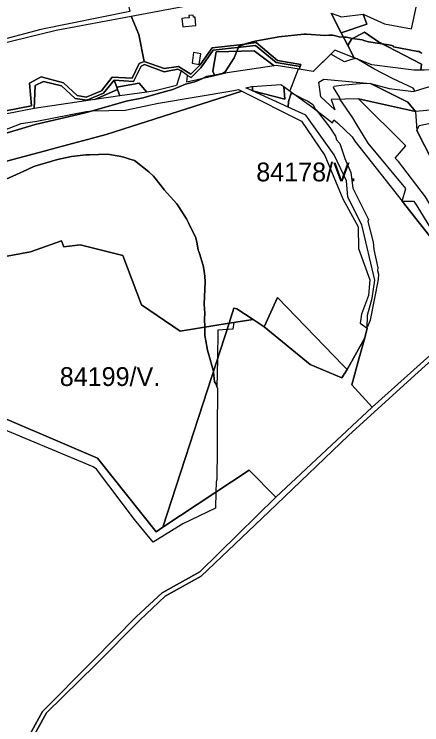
# Model space of a CAD drawing. Extents: x -477304 to -465429, y -1159113 to -1149210.
# Drawn here: x -467676 to -467350, y -1156781 to -1156214 of the extents above; entities that cross this region are included whole.
import ezdxf

# ---------------------------------------------------------------- set-up
doc = ezdxf.new("R2010")
doc.units = 0
for name, color, linetype in [('BPEJ_s', 7, 'Continuous'), ('PUPFL_s', 7, 'Continuous'), ('trav_porost_s', 7, 'Continuous'), ('voda_s', 7, 'Continuous')]:
    doc.layers.add(name, color=color, linetype=linetype)

msp = doc.modelspace()

# ---------------------------------------------------------------- linework, layer by layer
at = {"layer": 'BPEJ_s'}
for points in [[(-467350, -1156244.76), (-467351.02, -1156244.24), (-467352.13, -1156243.68), (-467353.33, -1156243.47), (-467360.28, -1156242.16), (-467372.63, -1156239.85), (-467373.06, -1156238.99), (-467376.48, -1156238.14), (-467382.06, -1156237.33), (-467385.5, -1156236.83), (-467392.7, -1156235.79), (-467395.75, -1156234.94), (-467397.84, -1156234.36), (-467405.41, -1156233.06), (-467410.64, -1156232.16), (-467412.61, -1156232.09), (-467416.19, -1156231.95), (-467420.12, -1156230.75), (-467421.1, -1156230.45), (-467424.29, -1156230.56), (-467427.72, -1156230.67), (-467442.11, -1156229.67), (-467443.09, -1156229.6), (-467444.42, -1156229.73), (-467464.44, -1156231.73), (-467483.31, -1156235.4), (-467486.44, -1156236), (-467490.99, -1156237.52), (-467491.35, -1156237.64), (-467495.21, -1156238.93), (-467496.06, -1156238.96), (-467496.58, -1156240.24), (-467497.85, -1156243.36), (-467500, -1156248.62), (-467507.27, -1156259.83), (-467509.39, -1156261.1), (-467515.79, -1156262.38), (-467522.08, -1156263.64), (-467525.95, -1156265.31), (-467531.38, -1156267.65), (-467539, -1156269.56), (-467549.15, -1156273.79), (-467560.73, -1156277.09), (-467572.83, -1156280.55), (-467586.36, -1156283.3), (-467613.17, -1156290.84), (-467613.23, -1156290.86), (-467620.2, -1156292.82), (-467659.11, -1156301.91), (-467693.16, -1156311.85)], [(-467586.36, -1156283.3), (-467572.83, -1156280.55), (-467560.73, -1156277.09), (-467549.15, -1156273.79), (-467539, -1156269.56), (-467531.38, -1156267.65), (-467525.95, -1156265.31), (-467522.08, -1156263.64), (-467515.79, -1156262.38), (-467509.39, -1156261.1), (-467507.27, -1156259.83), (-467500, -1156248.62), (-467497.85, -1156243.36), (-467496.58, -1156240.24), (-467496.06, -1156238.96), (-467495.21, -1156238.93), (-467491.35, -1156237.64), (-467490.99, -1156237.52), (-467486.44, -1156236), (-467483.31, -1156235.4), (-467464.44, -1156231.73), (-467444.42, -1156229.73), (-467443.09, -1156229.6), (-467442.11, -1156229.67), (-467427.72, -1156230.67), (-467424.29, -1156230.56), (-467421.1, -1156230.45), (-467420.12, -1156230.75), (-467416.19, -1156231.95), (-467412.61, -1156232.09), (-467410.64, -1156232.16), (-467405.41, -1156233.06), (-467397.84, -1156234.36), (-467395.75, -1156234.94), (-467392.7, -1156235.79), (-467385.5, -1156236.83), (-467382.06, -1156237.33), (-467376.48, -1156238.14), (-467373.06, -1156238.99), (-467372.63, -1156239.85), (-467360.28, -1156242.16), (-467353.33, -1156243.47), (-467352.13, -1156243.68), (-467351.02, -1156244.24), (-467350, -1156244.76)], [(-467334.01, -1156403.19), (-467365.74, -1156363), (-467362.79, -1156352.93), (-467392.92, -1156316.72), (-467402.49, -1156300.94), (-467405.09, -1156296.64), (-467415.26, -1156281.8), (-467415.33, -1156281.7), (-467415.76, -1156279.99), (-467420.67, -1156272.3), (-467420.03, -1156271.24), (-467414.48, -1156270.38), (-467396.55, -1156268.89), (-467391.22, -1156268.98), (-467376.26, -1156273.01), (-467356.71, -1156275.48), (-467355.84, -1156275.21), (-467355.98, -1156274.44), (-467357.05, -1156272.73), (-467373.06, -1156265.47), (-467388.43, -1156257.36), (-467401.46, -1156249.58), (-467401.6, -1156249.53), (-467401.83, -1156249.44), (-467402.51, -1156249.35), (-467403.38, -1156249.24), (-467407.81, -1156250.57), (-467411.92, -1156251.81), (-467416.64, -1156249.16), (-467422.82, -1156245.68), (-467436.82, -1156259.45), (-467448.09, -1156257.68), (-467448.93, -1156257.55), (-467455.52, -1156275.04), (-467454.13, -1156276.02), (-467454.4, -1156276.82), (-467453.93, -1156277.04), (-467453.56, -1156277.21), (-467450.18, -1156278.81), (-467443.98, -1156281.75), (-467441.39, -1156282.98), (-467437.11, -1156285.97), (-467435.19, -1156289.38), (-467434.84, -1156289.84), (-467434.6, -1156290.16), (-467423.66, -1156304.33), (-467419.18, -1156311.16), (-467418.16, -1156314.1), (-467415.55, -1156317.14), (-467411.49, -1156329.1), (-467406.8, -1156340.2), (-467405.09, -1156352.8), (-467392.7, -1156377.78), (-467393.13, -1156379.28), (-467389.07, -1156395.72), (-467388.43, -1156401.7), (-467385.23, -1156416.22), (-467385.44, -1156418.56), (-467384.59, -1156421.34), (-467385.01, -1156425.61), (-467391.42, -1156458.07), (-467392.92, -1156462.12), (-467393.67, -1156463.29), (-467394.23, -1156464.16), (-467393.7, -1156464.53), (-467395.72, -1156472.23), (-467409.82, -1156497.39), (-467412.91, -1156494.21), (-467465.49, -1156440.05), (-467476.17, -1156463.36), (-467484.98, -1156457.56), (-467500.36, -1156460.01), (-467501.07, -1156465.36), (-467504.93, -1156465.59), (-467505.73, -1156465.64), (-467513.09, -1156466.07), (-467513.46, -1156489.47), (-467513.81, -1156511.24), (-467514.46, -1156509.15), (-467515.73, -1156507.46), (-467516.66, -1156499.32), (-467516.79, -1156498.15), (-467520.19, -1156485.75), (-467521.22, -1156482)], [(-467334.01, -1156403.19), (-467365.74, -1156363), (-467362.79, -1156352.93), (-467392.92, -1156316.72), (-467402.49, -1156300.94), (-467405.09, -1156296.64), (-467415.26, -1156281.8), (-467415.33, -1156281.7), (-467415.76, -1156279.99), (-467420.67, -1156272.3), (-467420.03, -1156271.24), (-467414.48, -1156270.38), (-467396.55, -1156268.89), (-467391.22, -1156268.98), (-467376.26, -1156273.01), (-467356.71, -1156275.48), (-467355.84, -1156275.21), (-467355.98, -1156274.44), (-467357.05, -1156272.73), (-467373.06, -1156265.47), (-467388.43, -1156257.36), (-467401.46, -1156249.58), (-467401.6, -1156249.53), (-467401.83, -1156249.44), (-467402.51, -1156249.35), (-467403.38, -1156249.24), (-467407.81, -1156250.57), (-467411.92, -1156251.81), (-467416.64, -1156249.16), (-467422.82, -1156245.68), (-467436.82, -1156259.45), (-467448.09, -1156257.68), (-467448.93, -1156257.55), (-467455.52, -1156275.04), (-467454.13, -1156276.02), (-467454.4, -1156276.82), (-467453.93, -1156277.04), (-467453.56, -1156277.21), (-467450.18, -1156278.81), (-467443.98, -1156281.75), (-467441.39, -1156282.98), (-467437.11, -1156285.97), (-467435.19, -1156289.38), (-467434.84, -1156289.84), (-467434.6, -1156290.16), (-467423.66, -1156304.33), (-467419.18, -1156311.16), (-467418.16, -1156314.1), (-467415.55, -1156317.14), (-467411.49, -1156329.1), (-467406.8, -1156340.2), (-467405.09, -1156352.8), (-467392.7, -1156377.78), (-467393.13, -1156379.28), (-467389.07, -1156395.72), (-467388.43, -1156401.7), (-467385.23, -1156416.22), (-467385.44, -1156418.56), (-467384.59, -1156421.34), (-467385.01, -1156425.61), (-467391.42, -1156458.07), (-467392.92, -1156462.12), (-467393.67, -1156463.29), (-467394.23, -1156464.16), (-467393.7, -1156464.53), (-467395.72, -1156472.23), (-467409.82, -1156497.39), (-467412.91, -1156494.21), (-467465.49, -1156440.05), (-467476.17, -1156463.36), (-467484.98, -1156457.56), (-467500.36, -1156460.01), (-467501.07, -1156465.36), (-467504.93, -1156465.59), (-467505.73, -1156465.64), (-467513.09, -1156466.07), (-467513.46, -1156489.47), (-467513.81, -1156511.24), (-467513.41, -1156512.53), (-467513.51, -1156545.94), (-467513.64, -1156561.6), (-467513.83, -1156584.86), (-467514.46, -1156587.39), (-467514.63, -1156595.46)], [(-467693.16, -1156311.85), (-467659.11, -1156301.91), (-467620.2, -1156292.82), (-467613.23, -1156290.86), (-467613.17, -1156290.84), (-467586.36, -1156283.3)], [(-467521.22, -1156482), (-467522.65, -1156474.53), (-467523.35, -1156470.24), (-467523.45, -1156467.06), (-467523.55, -1156463.7), (-467523.77, -1156456.92), (-467523.35, -1156452.9), (-467523.98, -1156445.29), (-467523.27, -1156427.55), (-467523.56, -1156422.9), (-467524.31, -1156417.43), (-467524.84, -1156414.48), (-467527.72, -1156404.73), (-467528.17, -1156403.31), (-467528.43, -1156402.73), (-467528.7, -1156402.12), (-467529.74, -1156397.17), (-467530.75, -1156392.42), (-467536.61, -1156380.33), (-467538.08, -1156377.29), (-467544.23, -1156367.71), (-467545.87, -1156365.24), (-467556.08, -1156353.89), (-467556.59, -1156353.33), (-467563.54, -1156344.38), (-467564.53, -1156343.12), (-467568.33, -1156339.75), (-467579.6, -1156330.67), (-467583.54, -1156329.4), (-467588.1, -1156327.93), (-467591.9, -1156327.09), (-467601.17, -1156325.6), (-467615.54, -1156326), (-467618.48, -1156326.08), (-467629.93, -1156327.29), (-467641.34, -1156329.86), (-467659.33, -1156335.1), (-467660.54, -1156335.64), (-467663.55, -1156337), (-467665.61, -1156337.93), (-467682.33, -1156345.55)], [(-467682.33, -1156345.55), (-467665.61, -1156337.93), (-467663.55, -1156337), (-467660.54, -1156335.64), (-467659.33, -1156335.1), (-467641.34, -1156329.86), (-467629.93, -1156327.29), (-467618.48, -1156326.08), (-467615.54, -1156326), (-467601.17, -1156325.6), (-467591.9, -1156327.09), (-467588.1, -1156327.93), (-467583.54, -1156329.4), (-467579.6, -1156330.67), (-467568.33, -1156339.75), (-467564.53, -1156343.12), (-467563.54, -1156344.38), (-467556.59, -1156353.33), (-467556.08, -1156353.89), (-467545.87, -1156365.24), (-467544.23, -1156367.71), (-467538.08, -1156377.29), (-467536.61, -1156380.33), (-467530.75, -1156392.42), (-467529.74, -1156397.17), (-467528.7, -1156402.12), (-467528.43, -1156402.73), (-467528.17, -1156403.31), (-467527.72, -1156404.73), (-467524.84, -1156414.48), (-467524.31, -1156417.43), (-467523.56, -1156422.9), (-467523.27, -1156427.55), (-467523.98, -1156445.29), (-467523.35, -1156452.9), (-467523.77, -1156456.92), (-467523.55, -1156463.7), (-467523.45, -1156467.06), (-467523.35, -1156470.24), (-467522.65, -1156474.53), (-467521.22, -1156482), (-467520.19, -1156485.75), (-467516.79, -1156498.15), (-467516.66, -1156499.32), (-467515.73, -1156507.46), (-467514.46, -1156509.15), (-467513.81, -1156511.24)], [(-467575.47, -1156697.56), (-467555.08, -1156678.62), (-467526.32, -1156662.39), (-467472.46, -1156611.07), (-467408.65, -1156550.21), (-467355.72, -1156502), (-467328.25, -1156477.27)], [(-467513.81, -1156511.24), (-467513.41, -1156512.53), (-467513.51, -1156545.94), (-467513.64, -1156561.6), (-467513.83, -1156584.86), (-467514.46, -1156587.39), (-467514.63, -1156595.46), (-467514.89, -1156608.33), (-467541.11, -1156620.81), (-467564.8, -1156635.4), (-467579.6, -1156617.21), (-467610.05, -1156577.03), (-467612.59, -1156575.34), (-467695.91, -1156540.66)], [(-467514.63, -1156595.46), (-467514.89, -1156608.33), (-467541.11, -1156620.81), (-467564.8, -1156635.4), (-467579.6, -1156617.21), (-467610.05, -1156577.03), (-467612.59, -1156575.34), (-467695.91, -1156540.66)], [(-468056.52, -1157478.35), (-468017.69, -1157417.79), (-467995.74, -1157386.05), (-467985.88, -1157366.68), (-467974.48, -1157345.24), (-467938.28, -1157282.88), (-467921.67, -1157252.8), (-467913.95, -1157238.82), (-467883.6, -1157190.81), (-467848.56, -1157123.38), (-467831.02, -1157093.75), (-467810.28, -1157058.71), (-467796.31, -1157034.35), (-467758.25, -1156967.16), (-467742.73, -1156940.8), (-467737.6, -1156931.82), (-467694.55, -1156851.64), (-467649.99, -1156771.63), (-467610.47, -1156733.04), (-467575.47, -1156697.56)]]:
    msp.add_lwpolyline(points, dxfattribs=at)
at = {"layer": 'PUPFL_s'}
for points in [[(-467419.56, -1156290.03), (-467430.82, -1156279.75), (-467432.38, -1156268.08), (-467428.44, -1156265.61), (-467391.22, -1156268.98), (-467361.17, -1156283.94), (-467355.05, -1156291.38), (-467400.77, -1156281.48), (-467422.62, -1156281.97)], [(-467662.89, -1156403.56), (-467638.05, -1156394.83), (-467636.11, -1156399.48), (-467623.19, -1156397.97), (-467588.88, -1156406.34), (-467574.18, -1156445.74), (-467543.22, -1156466.83), (-467504.1, -1156460.6), (-467528.54, -1156535.94), (-467556.93, -1156623.45), (-467562.32, -1156627.01), (-467609.33, -1156568.31), (-467817.22, -1156479.27), (-467825.46, -1156468.71), (-467818.13, -1156427.64), (-467807.67, -1156428.79), (-467778.43, -1156423.03), (-467748.72, -1156415.39), (-467731.93, -1156408.48), (-467728.33, -1156402.78), (-467709.5, -1156408.85), (-467684.49, -1156407.65)], [(-467476.17, -1156463.36), (-467465.49, -1156440.05), (-467412.91, -1156494.21), (-467409.82, -1156497.39), (-467413.92, -1156504.14), (-467439.38, -1156493.38)], [(-467409.82, -1156497.39), (-467395.72, -1156472.23), (-467400.05, -1156488.11), (-467405.97, -1156509.81), (-467389.65, -1156527.44), (-467466.75, -1156599.5), (-467488.05, -1156577.88), (-467556.93, -1156623.45), (-467528.54, -1156535.94), (-467504.1, -1156460.6), (-467484.98, -1156457.56), (-467476.17, -1156463.36), (-467439.38, -1156493.38), (-467413.92, -1156504.14)]]:
    msp.add_lwpolyline(points, close=True, dxfattribs=at)
for points in [[(-467330.86, -1156474.95), (-467389.65, -1156527.44), (-467405.97, -1156509.81), (-467400.05, -1156488.11), (-467395.72, -1156472.23), (-467393.7, -1156464.53), (-467393.42, -1156453.97), (-467389.72, -1156440.41), (-467387.71, -1156426.06), (-467398.02, -1156381.92), (-467409.15, -1156359.85), (-467410.26, -1156346.82), (-467420.12, -1156326.15), (-467442.83, -1156294.42), (-467456.94, -1156287.95), (-467456.63, -1156283.46), (-467454.13, -1156276.02), (-467438.12, -1156287.35), (-467421.47, -1156300.62), (-467420.39, -1156298.04), (-467417.38, -1156300.51), (-467405.74, -1156311.72), (-467403.69, -1156315.22), (-467382.49, -1156341.79), (-467365.74, -1156363), (-467334.01, -1156403.19)], [(-468078.54, -1157506.14), (-468020.3, -1157413.25), (-467995.65, -1157377.18), (-467941.55, -1157281.47), (-467916.23, -1157236.36), (-467886.31, -1157189.37), (-467851.27, -1157122.5), (-467803.29, -1157041.29), (-467736.04, -1156924.18), (-467697.52, -1156850.47), (-467653.16, -1156770.51), (-467612.99, -1156730.01), (-467578.16, -1156694.74), (-467557.55, -1156675.9), (-467527.53, -1156659.15), (-467466.75, -1156599.5), (-467389.65, -1156527.44), (-467330.86, -1156474.95)], [(-467817.22, -1156479.27), (-467609.33, -1156568.31), (-467562.32, -1156627.01), (-467556.93, -1156623.45), (-467488.05, -1156577.88), (-467466.75, -1156599.5), (-467527.53, -1156659.15), (-467557.55, -1156675.9), (-467578.16, -1156694.74), (-467612.99, -1156730.01), (-467653.16, -1156770.51), (-467697.52, -1156850.47)], [(-467328.25, -1156477.27), (-467355.72, -1156502), (-467408.65, -1156550.21), (-467472.46, -1156611.07), (-467526.32, -1156662.39), (-467555.08, -1156678.62), (-467575.47, -1156697.56)], [(-467575.47, -1156697.56), (-467610.47, -1156733.04), (-467649.99, -1156771.63), (-467694.55, -1156851.64), (-467737.6, -1156931.82), (-467742.73, -1156940.8), (-467758.25, -1156967.16), (-467796.31, -1157034.35), (-467810.28, -1157058.71), (-467831.02, -1157093.75), (-467848.56, -1157123.38), (-467883.6, -1157190.81), (-467913.95, -1157238.82), (-467938.28, -1157282.88), (-467974.48, -1157345.24), (-467985.88, -1157366.68), (-467995.74, -1157386.05), (-468017.69, -1157417.79), (-468056.52, -1157478.35)]]:
    msp.add_lwpolyline(points, dxfattribs=at)
at = {"layer": 'trav_porost_s'}
for points in [[(-467755.35, -1156257.95), (-467767, -1156281.82), (-467779.14, -1156289.05), (-467787.05, -1156254.24), (-467791.09, -1156192.28), (-467792.12, -1156189.31), (-467776.12, -1156189.21), (-467770.75, -1156189.18), (-467750.54, -1156189.05), (-467695.03, -1156182.6), (-467688.35, -1156181.82), (-467633.47, -1156171.42), (-467603.51, -1156170.38), (-467594.15, -1156164.76), (-467591.35, -1156174.72), (-467583.46, -1156211.5), (-467654.55, -1156225.97), (-467692.91, -1156236.05)], [(-467317.65, -1156250.32), (-467325.06, -1156254.58), (-467339.41, -1156258.01), (-467348.19, -1156258.44), (-467350.92, -1156258.43), (-467350.38, -1156253.56), (-467384.8, -1156235.93), (-467395.9, -1156228.17), (-467406.41, -1156233.57), (-467409.17, -1156238.74), (-467414.41, -1156228.61), (-467394.14, -1156221.62), (-467396.95, -1156213.66), (-467379.92, -1156221.55), (-467358.39, -1156225.33), (-467354.37, -1156207.08), (-467351.66, -1156189.35), (-467350.87, -1156190.18), (-467348.76, -1156193.26), (-467346.45, -1156196.64), (-467332.71, -1156187.16), (-467328.87, -1156183.79), (-467323.48, -1156187.6), (-467322.04, -1156232.85)], [(-467422.47, -1156213), (-467414.25, -1156215.87), (-467396.95, -1156213.66), (-467394.14, -1156221.62), (-467414.41, -1156228.61)], [(-467530.55, -1156222.66), (-467531.33, -1156216.01), (-467532.53, -1156216.15), (-467532.72, -1156214.48), (-467536.3, -1156214.91), (-467536.1, -1156216.57), (-467539.96, -1156217.03), (-467541.93, -1156217.27), (-467541.15, -1156223.91), (-467539.2, -1156223.68)], [(-467356.56, -1156258.42), (-467389.92, -1156254.12), (-467404.11, -1156248.54), (-467409.17, -1156238.74), (-467406.41, -1156233.57), (-467395.9, -1156228.17), (-467384.8, -1156235.93), (-467350.38, -1156253.56), (-467350.92, -1156258.43)], [(-467515.58, -1156262.85), (-467537.98, -1156268.16), (-467537.42, -1156262.77), (-467534.4, -1156264.36), (-467526.72, -1156256.55), (-467516.81, -1156242.59), (-467483.04, -1156238.67), (-467466.47, -1156252.25), (-467447.29, -1156255.5), (-467448.09, -1156257.68), (-467466.49, -1156254.78), (-467468.18, -1156255.02), (-467483.96, -1156243.06), (-467514.53, -1156243.71), (-467517.15, -1156259.34)], [(-467527.94, -1156253.81), (-467526.71, -1156245.32), (-467532.46, -1156244.46), (-467533.66, -1156252.95)], [(-467468.18, -1156255.02), (-467505.58, -1156260.48), (-467515.58, -1156262.85), (-467517.15, -1156259.34), (-467514.53, -1156243.71), (-467483.96, -1156243.06)], [(-467593.87, -1156272.06), (-467595.96, -1156266.32), (-467580.43, -1156267.64), (-467574.42, -1156255.14), (-467571.58, -1156254.05), (-467555.99, -1156259.73), (-467545.01, -1156257.53), (-467542.47, -1156259.1), (-467546.21, -1156270.67), (-467563.13, -1156274.94), (-467569.78, -1156275.91), (-467576, -1156268.74)], [(-467376.26, -1156273.01), (-467356.71, -1156275.48), (-467350.8, -1156273.67), (-467341.1, -1156270.71), (-467320.67, -1156263.52), (-467316.64, -1156261.42), (-467316.19, -1156266.39), (-467315.82, -1156288.05), (-467355.05, -1156291.38), (-467361.17, -1156283.94), (-467391.22, -1156268.98)], [(-467638.05, -1156271.07), (-467627.21, -1156281.19), (-467617.77, -1156282.5), (-467604.52, -1156276.72), (-467595.96, -1156266.32), (-467593.87, -1156272.06), (-467593.24, -1156273.8), (-467611.33, -1156282), (-467659.81, -1156289.1), (-467659.05, -1156270.81), (-467652.47, -1156267.44)], [(-467591.31, -1156279.07), (-467593.24, -1156273.8), (-467593.87, -1156272.06), (-467576, -1156268.74), (-467569.78, -1156275.91)], [(-467462.7, -1156269.97), (-467460.4, -1156271.59), (-467459.68, -1156281.74), (-467485.41, -1156274.9), (-467485.49, -1156271.58)], [(-467496.5, -1156273.95), (-467493.9, -1156275.25), (-467582.45, -1156303.46), (-467602.27, -1156309.77), (-467609.22, -1156311.64), (-467645.27, -1156321.36), (-467648.93, -1156322.35), (-467683.85, -1156331.76), (-467684.8, -1156328.64), (-467709.96, -1156334.25), (-467715.67, -1156318.57), (-467670.3, -1156301.04), (-467657.6, -1156299.18), (-467618.29, -1156291.52), (-467613.33, -1156290.86), (-467587.26, -1156290.42), (-467560.58, -1156284.8), (-467500.3, -1156274.81)], [(-467591.31, -1156279.07), (-467611.33, -1156282), (-467593.24, -1156273.8)], [(-467485.49, -1156271.58), (-467485.41, -1156274.9), (-467490.8, -1156272.66), (-467486.26, -1156271.63)], [(-467485.41, -1156274.9), (-467459.68, -1156281.74), (-467460.4, -1156271.59), (-467454.13, -1156276.02), (-467456.63, -1156283.46), (-467456.94, -1156287.95)], [(-467371.46, -1156328.8), (-467362.93, -1156318.77), (-467400.77, -1156281.48), (-467355.05, -1156291.38), (-467354.06, -1156306.71), (-467341.78, -1156330.61), (-467330.89, -1156346.08), (-467321.73, -1156361.95), (-467296.26, -1156378.06), (-467284.14, -1156394.81), (-467277.43, -1156390.41), (-467269.3, -1156389.71), (-467310.65, -1156448.39), (-467312.59, -1156439.21), (-467322.98, -1156400.87), (-467347.18, -1156359.65), (-467368.65, -1156331.37)], [(-467356.84, -1156363), (-467355.51, -1156364.72), (-467330.44, -1156405.47), (-467326.79, -1156422.12), (-467334.01, -1156403.19), (-467365.74, -1156363)], [(-467500.19, -1156448.56), (-467497.85, -1156449.08), (-467484.98, -1156457.56), (-467504.1, -1156460.6)]]:
    msp.add_lwpolyline(points, close=True, dxfattribs=at)
for points in [[(-467422.47, -1156213), (-467414.41, -1156228.61), (-467409.17, -1156238.74), (-467404.11, -1156248.54), (-467419.6, -1156242.52), (-467436.82, -1156259.45), (-467448.09, -1156257.68), (-467447.29, -1156255.5), (-467446.7, -1156253.88), (-467465.36, -1156250.75), (-467482.35, -1156236.35), (-467495.58, -1156238.25), (-467517.7, -1156240.72), (-467527.25, -1156254.16), (-467534.6, -1156261.62), (-467544.61, -1156255.42), (-467556.04, -1156257.07), (-467572.08, -1156251.41), (-467576.34, -1156229.97), (-467582.25, -1156215.3), (-467528.37, -1156205.29)], [(-467688.32, -1156237.6), (-467642.15, -1156226.62), (-467582.25, -1156215.3), (-467576.34, -1156229.97), (-467572.08, -1156251.41), (-467575.84, -1156253.23), (-467581.49, -1156264.92), (-467597.47, -1156264.02), (-467606.09, -1156274.87), (-467618.26, -1156280.07), (-467625.46, -1156278.81), (-467636.47, -1156268.44), (-467654.29, -1156263.66), (-467663.46, -1156268.77), (-467662.1, -1156287.05), (-467693.68, -1156292.99)], [(-467683.85, -1156331.76), (-467648.93, -1156322.35), (-467645.27, -1156321.36), (-467609.22, -1156311.64), (-467602.27, -1156309.77), (-467582.45, -1156303.46), (-467493.9, -1156275.25), (-467446.16, -1156299.23), (-467427.47, -1156326.52), (-467413.26, -1156361.29), (-467400.85, -1156383.69), (-467400.69, -1156400.99), (-467391.73, -1156425.82), (-467392.72, -1156438.31), (-467398.35, -1156453.23), (-467399.33, -1156460.54), (-467393.7, -1156464.53), (-467395.72, -1156472.23), (-467409.82, -1156497.39), (-467412.91, -1156494.21), (-467465.49, -1156440.05), (-467476.17, -1156463.36), (-467484.98, -1156457.56), (-467497.85, -1156449.08), (-467500.19, -1156448.56), (-467504.1, -1156460.6), (-467543.22, -1156466.83), (-467574.18, -1156445.74), (-467588.88, -1156406.34), (-467623.19, -1156397.97), (-467636.11, -1156399.48), (-467638.05, -1156394.83), (-467662.89, -1156403.56), (-467684.49, -1156407.65)], [(-467341.78, -1156330.61), (-467354.06, -1156306.71), (-467352.09, -1156302.77), (-467324.36, -1156296.85)]]:
    msp.add_lwpolyline(points, dxfattribs=at)
at = {"layer": 'voda_s'}
msp.add_lwpolyline([(-467693.68, -1156292.99), (-467662.1, -1156287.05), (-467663.46, -1156268.77), (-467654.29, -1156263.66), (-467636.47, -1156268.44), (-467625.46, -1156278.81), (-467618.26, -1156280.07), (-467606.09, -1156274.87), (-467597.47, -1156264.02), (-467581.49, -1156264.92), (-467575.84, -1156253.23), (-467572.08, -1156251.41), (-467556.04, -1156257.07), (-467544.61, -1156255.42), (-467534.6, -1156261.62), (-467527.25, -1156254.16), (-467517.7, -1156240.72), (-467495.58, -1156238.25), (-467482.35, -1156236.35), (-467465.36, -1156250.75), (-467446.7, -1156253.88), (-467447.29, -1156255.5), (-467466.47, -1156252.25), (-467483.04, -1156238.67), (-467516.81, -1156242.59), (-467526.72, -1156256.55), (-467534.4, -1156264.36), (-467537.42, -1156262.77), (-467542.47, -1156259.1), (-467545.01, -1156257.53), (-467555.99, -1156259.73), (-467571.58, -1156254.05), (-467574.42, -1156255.14), (-467580.43, -1156267.64), (-467595.96, -1156266.32), (-467604.52, -1156276.72), (-467617.77, -1156282.5), (-467627.21, -1156281.19), (-467638.05, -1156271.07), (-467652.47, -1156267.44), (-467659.05, -1156270.81), (-467659.81, -1156289.1), (-467684.3, -1156293.89)], dxfattribs=at)

# ---------------------------------------------------------------- texts
at = {"layer": 'BPEJ_s'}
for s, p in [('84178/V.', (-467482.36, -1156347.25)), ('84199/V.', (-467639.41, -1156510.64))]:
    msp.add_text(s, height=15, dxfattribs=at).set_placement(p)

doc.saveas('drawing.dxf')
